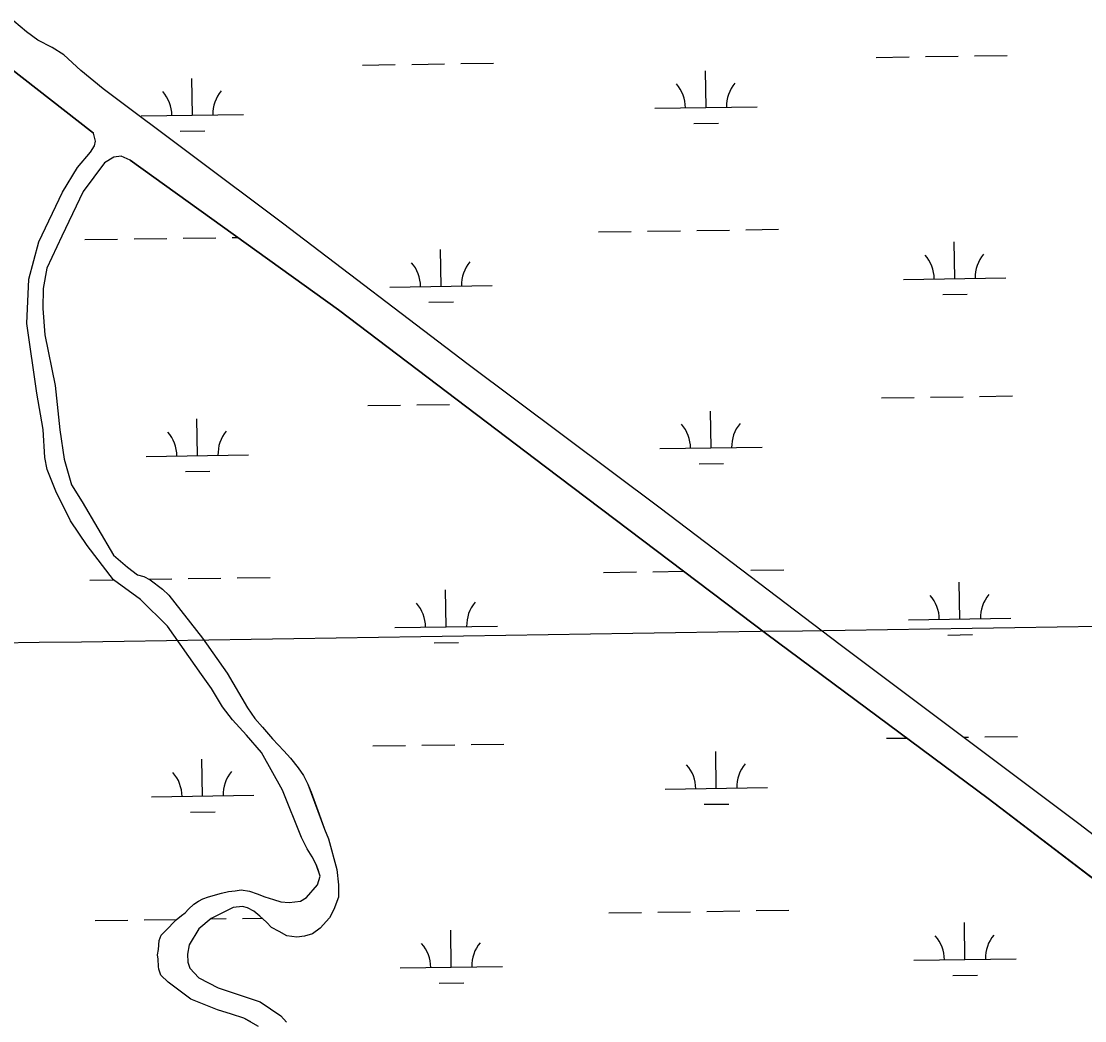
# Model space of a CAD drawing. Extents: x 3807117 to 3845308, y 337856 to 363736.
# Drawn here: x 3835998 to 3837037, y 349340 to 350317 of the extents above; entities that cross this region are included whole.
import ezdxf

# ---------------------------------------------------------------- set-up
doc = ezdxf.new("R2010")
doc.units = 0
for name, color, linetype in [('V-GRID-MAJR', 7, 'Continuous'), ('V-TOPO-SHOR', 7, 'Continuous'), ('V-WETL-SWMP', 7, 'Continuous')]:
    doc.layers.add(name, color=color, linetype=linetype)

msp = doc.modelspace()

# ---------------------------------------------------------------- linework, layer by layer
at = {"layer": 'V-GRID-MAJR'}
msp.add_spline([(3811276.9, 349341.6), (3816580.9, 349419.1), (3821885, 349497.4), (3827189, 349576.5), (3832493, 349656.3), (3837797, 349737), (3843101, 349818.4)], degree=3, dxfattribs=at)
at = {"layer": 'V-TOPO-SHOR'}
msp.add_line((3836104.1, 350180.9), (3836095.4, 350184.7), dxfattribs=at)
for points in [[(3838078.7, 348750.5), (3838070.8, 348752.3), (3838063.5, 348756.2), (3838002.1, 348798.9), (3837824.7, 348929.1), (3837635, 349072.2), (3837411.5, 349241), (3837330.4, 349303.8), (3837236.3, 349374.8), (3837031, 349532.6), (3836797.6, 349707.4), (3836621.9, 349840.7), (3836434.2, 349981.2), (3836252.8, 350119.3), (3836077.6, 350250.5), (3836055.8, 350268.5), (3836039.3, 350283.7), (3836027.8, 350290.8), (3836013.7, 350298), (3836002.8, 350306.2), (3835990.3, 350316.6)], [(3835985.1, 350272), (3836068.2, 350207.1)], [(3836180.6, 349461), (3836185.3, 349462.4), (3836193.2, 349464.8), (3836200, 349466.2), (3836206.8, 349467.1), (3836212.5, 349468), (3836220.8, 349466.8), (3836228, 349464), (3836235.7, 349461.2), (3836244, 349458.4), (3836251.2, 349456.2), (3836259.5, 349455.5), (3836270.5, 349456.8), (3836276.3, 349460.3), (3836287, 349473), (3836289.7, 349481.2), (3836287.3, 349488.6), (3836285.9, 349492.8), (3836281.9, 349500.1), (3836276.9, 349508.1), (3836271.4, 349519.1), (3836252.8, 349565.3), (3836232.3, 349602.2), (3836217.6, 349619.2), (3836204, 349634), (3836194.4, 349646.7), (3836183.4, 349664.7), (3836173.8, 349678.4), (3836140.6, 349725.5), (3836114.2, 349751.6), (3836087.7, 349770.9), (3836061.9, 349804.3), (3836045.9, 349828.6), (3836031.5, 349857.5), (3836023.1, 349878.5), (3836020.8, 349890.5), (3836018.9, 349917.6), (3836013, 349953.1), (3836003.1, 350021.4), (3836005.2, 350064.5), (3836014.9, 350101.2), (3836037.9, 350149.5), (3836052.5, 350173.6), (3836065.3, 350188.8), (3836069.1, 350195), (3836070.3, 350199.6), (3836068.2, 350207.1)], [(3836095.4, 350184.7), (3836088.1, 350183.8), (3836079.1, 350178.3), (3836058.2, 350150.2), (3836037.4, 350106.5), (3836022.6, 350075.2), (3836019, 350055.5), (3836018.6, 350035.8), (3836020.6, 350010.3), (3836030.8, 349960.6), (3836035.5, 349917.4), (3836039.5, 349888.7), (3836046.7, 349863.6), (3836057.2, 349847.2), (3836087.7, 349795), (3836101.5, 349783.3), (3836111.2, 349775.8), (3836117.4, 349774), (3836123.5, 349770.8), (3836135.8, 349761.7), (3836141.9, 349755.8), (3836174.7, 349713.9), (3836198.8, 349679.6), (3836218.8, 349645.8), (3836225.8, 349635.3), (3836233.4, 349626.8), (3836243, 349615.6), (3836254.2, 349603.9), (3836260.8, 349596.5), (3836268.3, 349587), (3836273.4, 349579.6), (3836277.8, 349571.1), (3836280.8, 349563.3), (3836288.6, 349541.8), (3836294, 349527.1), (3836297.9, 349517.7), (3836306, 349487.8), (3836307.7, 349472.7), (3836307.5, 349460.8), (3836303, 349448.9), (3836298.7, 349440.7), (3836289.6, 349430.5), (3836282.2, 349425), (3836274.3, 349422.6), (3836267, 349421.7), (3836257.2, 349423), (3836249.5, 349427.3), (3836242.3, 349431.1), (3836237.2, 349436.4), (3836230.6, 349442.3), (3836225, 349447.1), (3836218.8, 349450.4), (3836213.7, 349451.6), (3836204.8, 349450.7), (3836183.2, 349439.8), (3836171, 349429.7), (3836161.8, 349414.3), (3836160.1, 349405), (3836160.4, 349397.2), (3836162.3, 349391.4), (3836171, 349381.9), (3836190, 349372.1), (3836231.2, 349358.4), (3836251.2, 349344.9), (3836256.7, 349338.6)], [(3836104.1, 350180.9), (3836307.6, 350034.8), (3836509.8, 349881.3), (3836726, 349717.9), (3836942.3, 349557.2), (3837182.4, 349373.7), (3837439.8, 349180.3), (3837682.4, 348993.1), (3837914.4, 348825.6), (3838042.8, 348727)], [(3836221.9, 349338.9), (3836215.2, 349342.7), (3836202.9, 349346.6), (3836189.4, 349350.6), (3836163.2, 349361.1), (3836141.2, 349377.7), (3836134.1, 349384.6), (3836132.2, 349390.4), (3836131.7, 349393), (3836131.4, 349400.3), (3836130.9, 349404.4), (3836131.6, 349409.6), (3836132.3, 349418.4), (3836134.5, 349423.6), (3836137.2, 349426.6), (3836141.4, 349430.7), (3836146.2, 349435.8), (3836148.9, 349438.8), (3836154.2, 349442.9), (3836157.9, 349445.4), (3836161.1, 349449), (3836166.4, 349454), (3836170.7, 349457), (3836174.9, 349459), (3836180.6, 349461)]]:
    msp.add_lwpolyline(points, dxfattribs=at)
at = {"layer": 'V-WETL-SWMP'}
for p, q in [((3836331.2, 350273.8), (3836363.1, 350274.2)), ((3836379.1, 350274.5), (3836411.1, 350275)), ((3836427.1, 350275.2), (3836459.1, 350275.7)), ((3836833, 350281.3), (3836865, 350281.8)), ((3836881, 350282), (3836913, 350282.5)), ((3836929, 350282.7), (3836961, 350283.2)), ((3836068.2, 350207.1), (3835985.1, 350272)), ((3836666.7, 350232.3), (3836666.1, 350268.3)), ((3836164.8, 350224.8), (3836164.3, 350260.8)), ((3836616.7, 350231.6), (3836716.6, 350233.1)), ((3836114.8, 350224.1), (3836214.8, 350225.6)), ((3836654.9, 350216.7), (3836678.9, 350217.1)), ((3836070.3, 350199.6), (3836068.2, 350207.1)), ((3836153, 350209.2), (3836177, 350209.6)), ((3836065.3, 350188.8), (3836069.1, 350195)), ((3836069.1, 350195), (3836070.3, 350199.6)), ((3836052.5, 350173.6), (3836065.3, 350188.8)), ((3836088.1, 350183.8), (3836079.1, 350178.3)), ((3836095.4, 350184.7), (3836088.1, 350183.8)), ((3836104.1, 350180.9), (3836095.4, 350184.7)), ((3836307.6, 350034.8), (3836104.1, 350180.9)), ((3836037.9, 350149.5), (3836052.5, 350173.6)), ((3836079.1, 350178.3), (3836058.2, 350150.2)), ((3836014.9, 350101.2), (3836037.9, 350149.5)), ((3836058.2, 350150.2), (3836037.4, 350106.5)), ((3836561.6, 350110.7), (3836593.6, 350111.2)), ((3836609.6, 350111.4), (3836641.6, 350111.9)), ((3836657.6, 350112.1), (3836689.6, 350112.6)), ((3836705.6, 350112.8), (3836737.6, 350113.3)), ((3836005.2, 350064.5), (3836014.9, 350101.2)), ((3836037.4, 350106.5), (3836022.6, 350075.2)), ((3836059.8, 350103.2), (3836091.8, 350103.6)), ((3836107.8, 350103.9), (3836139.8, 350104.4)), ((3836155.8, 350104.6), (3836187.8, 350105.1)), ((3836203.8, 350105.3), (3836209.2, 350105.4)), ((3836909.7, 350065.2), (3836909.1, 350101.2)), ((3836407.8, 350057.6), (3836407.3, 350093.6)), ((3836022.6, 350075.2), (3836019, 350055.5)), ((3836003.1, 350021.4), (3836005.2, 350064.5)), ((3836357.8, 350056.9), (3836457.8, 350058.4)), ((3836859.7, 350064.4), (3836959.7, 350065.9)), ((3836019, 350055.5), (3836018.6, 350035.8)), ((3836897.9, 350049.5), (3836921.9, 350049.9)), ((3836018.6, 350035.8), (3836020.6, 350010.3)), ((3836396, 350042), (3836420, 350042.4)), ((3836509.8, 349881.3), (3836307.6, 350034.8)), ((3836013, 349953.1), (3836003.1, 350021.4)), ((3836020.6, 350010.3), (3836030.8, 349960.6)), ((3836018.9, 349917.6), (3836013, 349953.1)), ((3836030.8, 349960.6), (3836035.5, 349917.4)), ((3836336.1, 349941.1), (3836368.1, 349941.6)), ((3836384.1, 349941.8), (3836416.1, 349942.3)), ((3836838, 349948.6), (3836870, 349949.1)), ((3836886, 349949.4), (3836918, 349949.8)), ((3836934, 349950.1), (3836966, 349950.6)), ((3836671.6, 349899.7), (3836671.1, 349935.7)), ((3836169.8, 349892.2), (3836169.2, 349928.2)), ((3836020.8, 349890.5), (3836018.9, 349917.6)), ((3836035.5, 349917.4), (3836039.5, 349888.7)), ((3836621.6, 349899), (3836721.6, 349900.5)), ((3836023.1, 349878.5), (3836020.8, 349890.5)), ((3836119.8, 349891.4), (3836219.8, 349892.9)), ((3836039.5, 349888.7), (3836046.7, 349863.6)), ((3836726, 349717.9), (3836509.8, 349881.3)), ((3836659.9, 349884.1), (3836683.9, 349884.5)), ((3836031.5, 349857.5), (3836023.1, 349878.5)), ((3836158, 349876.6), (3836182, 349876.9)), ((3836046.7, 349863.6), (3836057.2, 349847.2)), ((3836045.9, 349828.6), (3836031.5, 349857.5)), ((3836057.2, 349847.2), (3836087.7, 349795)), ((3836061.9, 349804.3), (3836045.9, 349828.6)), ((3836087.7, 349770.9), (3836061.9, 349804.3)), ((3836087.7, 349795), (3836101.5, 349783.3)), ((3836101.5, 349783.3), (3836111.2, 349775.8)), ((3836111.2, 349775.8), (3836117.4, 349774)), ((3836566.6, 349778.1), (3836598.6, 349778.5)), ((3836614.6, 349778.8), (3836644.9, 349779.2)), ((3836710.6, 349780.2), (3836742.6, 349780.7)), ((3836064.8, 349770.5), (3836087.7, 349770.9)), ((3836114.2, 349751.6), (3836087.7, 349770.9)), ((3836117.4, 349774), (3836123.5, 349770.8)), ((3836122.4, 349771.4), (3836144.7, 349771.7)), ((3836123.5, 349770.8), (3836135.8, 349761.7)), ((3836160.7, 349772), (3836192.7, 349772.4)), ((3836208.7, 349772.7), (3836240.7, 349773.2)), ((3836914.6, 349732.5), (3836914.1, 349768.5)), ((3836135.8, 349761.7), (3836141.9, 349755.8)), ((3836141.9, 349755.8), (3836174.7, 349713.9)), ((3836412.8, 349725), (3836412.3, 349761)), ((3836140.6, 349725.5), (3836114.2, 349751.6)), ((3836173.8, 349678.4), (3836140.6, 349725.5)), ((3836362.8, 349724.2), (3836462.8, 349725.7)), ((3836864.6, 349731.8), (3836964.6, 349733.3)), ((3836174.7, 349713.9), (3836198.8, 349679.6)), ((3836942.3, 349557.2), (3836726, 349717.9)), ((3836902.9, 349716.9), (3836926.9, 349717.3)), ((3836401, 349709.4), (3836425, 349709.7)), ((3836183.4, 349664.7), (3836173.8, 349678.4)), ((3836198.8, 349679.6), (3836218.8, 349645.8)), ((3836194.4, 349646.7), (3836183.4, 349664.7)), ((3836204, 349634), (3836194.4, 349646.7)), ((3836218.8, 349645.8), (3836225.8, 349635.3)), ((3836217.6, 349619.2), (3836204, 349634)), ((3836225.8, 349635.3), (3836233.4, 349626.8)), ((3836233.4, 349626.8), (3836243, 349615.6)), ((3836232.3, 349602.2), (3836217.6, 349619.2)), ((3836243, 349615.6), (3836254.2, 349603.9)), ((3836389.1, 349609.2), (3836421.1, 349609.7)), ((3836437.1, 349609.9), (3836469.1, 349610.4)), ((3836843, 349616), (3836862.8, 349616.3)), ((3836918.2, 349617.1), (3836923, 349617.2)), ((3836939, 349617.4), (3836971, 349617.9)), ((3836252.8, 349565.3), (3836232.3, 349602.2)), ((3836254.2, 349603.9), (3836260.8, 349596.5)), ((3836341.1, 349608.5), (3836373.1, 349609)), ((3836676.6, 349567.1), (3836676.1, 349603.1)), ((3836174.8, 349559.6), (3836174.2, 349595.5)), ((3836260.8, 349596.5), (3836268.3, 349587)), ((3836268.3, 349587), (3836273.4, 349579.6)), ((3836273.4, 349579.6), (3836277.8, 349571.1)), ((3836277.8, 349571.1), (3836294, 349527.1)), ((3836626.6, 349566.3), (3836726.6, 349567.8)), ((3836124.8, 349558.8), (3836224.8, 349560.3)), ((3836271.4, 349519.1), (3836252.8, 349565.3)), ((3837182.4, 349373.7), (3836942.3, 349557.2)), ((3836664.9, 349551.5), (3836688.9, 349551.8)), ((3836163, 349543.9), (3836187, 349544.3)), ((3836294, 349527.1), (3836297.9, 349517.7)), ((3836276.9, 349508.1), (3836271.4, 349519.1)), ((3836297.9, 349517.7), (3836306, 349487.8)), ((3836281.9, 349500.1), (3836276.9, 349508.1)), ((3836285.9, 349492.8), (3836281.9, 349500.1)), ((3836289.7, 349481.2), (3836285.9, 349492.8)), ((3836306, 349487.8), (3836307.7, 349472.7)), ((3836287, 349473), (3836289.7, 349481.2)), ((3836180.6, 349461), (3836193.2, 349464.8)), ((3836193.2, 349464.8), (3836200, 349466.2)), ((3836200, 349466.2), (3836206.8, 349467.1)), ((3836206.8, 349467.1), (3836212.5, 349468)), ((3836212.5, 349468), (3836220.8, 349466.8)), ((3836220.8, 349466.8), (3836228, 349464)), ((3836228, 349464), (3836235.7, 349461.2)), ((3836276.3, 349460.3), (3836287, 349473)), ((3836307.7, 349472.7), (3836307.5, 349460.8)), ((3836161.1, 349449), (3836166.4, 349454)), ((3836166.4, 349454), (3836170.7, 349457)), ((3836170.7, 349457), (3836174.9, 349459)), ((3836174.9, 349459), (3836180.6, 349461)), ((3836235.7, 349461.2), (3836244, 349458.4)), ((3836244, 349458.4), (3836251.2, 349456.2)), ((3836251.2, 349456.2), (3836259.5, 349455.5)), ((3836259.5, 349455.5), (3836270.5, 349456.8)), ((3836270.5, 349456.8), (3836276.3, 349460.3)), ((3836307.5, 349460.8), (3836303, 349448.9)), ((3836148.9, 349438.8), (3836154.2, 349442.9)), ((3836154.2, 349442.9), (3836157.9, 349445.4)), ((3836157.9, 349445.4), (3836161.1, 349449)), ((3836204.8, 349450.7), (3836183.2, 349439.8)), ((3836213.7, 349451.6), (3836204.8, 349450.7)), ((3836218.8, 349450.4), (3836213.7, 349451.6)), ((3836225, 349447.1), (3836218.8, 349450.4)), ((3836230.6, 349442.3), (3836225, 349447.1)), ((3836303, 349448.9), (3836298.7, 349440.7)), ((3836571.6, 349445.4), (3836603.6, 349445.9)), ((3836619.6, 349446.1), (3836651.6, 349446.6)), ((3836667.6, 349446.9), (3836699.6, 349447.3)), ((3836715.6, 349447.6), (3836747.6, 349448.1)), ((3836069.7, 349437.9), (3836101.7, 349438.4)), ((3836117.7, 349438.6), (3836149.2, 349439.1)), ((3836141.4, 349430.7), (3836146.2, 349435.8)), ((3836146.2, 349435.8), (3836148.9, 349438.8)), ((3836183.2, 349439.8), (3836171, 349429.7)), ((3836183, 349439.6), (3836197.7, 349439.8)), ((3836213.7, 349440.1), (3836232.8, 349440.3)), ((3836237.2, 349436.4), (3836230.6, 349442.3)), ((3836242.3, 349431.1), (3836237.2, 349436.4)), ((3836298.7, 349440.7), (3836289.6, 349430.5)), ((3836919.6, 349399.9), (3836919.1, 349435.9)), ((3836132.3, 349418.4), (3836134.5, 349423.6)), ((3836134.5, 349423.6), (3836137.2, 349426.6)), ((3836137.2, 349426.6), (3836141.4, 349430.7)), ((3836171, 349429.7), (3836161.8, 349414.3)), ((3836249.5, 349427.3), (3836242.3, 349431.1)), ((3836257.2, 349423), (3836249.5, 349427.3)), ((3836267, 349421.7), (3836257.2, 349423)), ((3836274.3, 349422.6), (3836267, 349421.7)), ((3836282.2, 349425), (3836274.3, 349422.6)), ((3836289.6, 349430.5), (3836282.2, 349425)), ((3836417.8, 349392.4), (3836417.2, 349428.4)), ((3836131.6, 349409.6), (3836132.3, 349418.4)), ((3836161.8, 349414.3), (3836160.1, 349405)), ((3836130.9, 349404.4), (3836131.6, 349409.6)), ((3836131.4, 349400.3), (3836130.9, 349404.4)), ((3836160.1, 349405), (3836160.4, 349397.2)), ((3836131.7, 349393), (3836131.4, 349400.3)), ((3836132.2, 349390.4), (3836131.7, 349393)), ((3836160.4, 349397.2), (3836162.3, 349391.4)), ((3836162.3, 349391.4), (3836171, 349381.9)), ((3836367.8, 349391.6), (3836467.8, 349393.1)), ((3836869.6, 349399.1), (3836969.6, 349400.6)), ((3836134.1, 349384.6), (3836132.2, 349390.4)), ((3836141.2, 349377.7), (3836134.1, 349384.6)), ((3836171, 349381.9), (3836190, 349372.1)), ((3836907.9, 349384.3), (3836931.9, 349384.6)), ((3836163.2, 349361.1), (3836141.2, 349377.7)), ((3836190, 349372.1), (3836231.2, 349358.4)), ((3836406, 349376.8), (3836430, 349377.1)), ((3836189.4, 349350.6), (3836163.2, 349361.1)), ((3836202.9, 349346.6), (3836189.4, 349350.6)), ((3836231.2, 349358.4), (3836251.2, 349344.9)), ((3836215.2, 349342.7), (3836202.9, 349346.6)), ((3836229.6, 349334.5), (3836215.2, 349342.7)), ((3836251.2, 349344.9), (3836256.7, 349338.6))]:
    msp.add_line(p, q, dxfattribs=at)
for points in [[(3836077.6, 350250.5), (3836055.8, 350268.5), (3836039.3, 350283.7), (3836027.8, 350290.8), (3836013.7, 350298), (3836002.8, 350306.2), (3835990.3, 350316.6)], [(3838078.7, 348750.5), (3838070.8, 348752.3), (3838063.5, 348756.2), (3838002.1, 348798.9), (3837824.7, 348929.1), (3837635, 349072.2), (3837411.5, 349241), (3837330.4, 349303.8), (3837236.3, 349374.8), (3837031, 349532.6), (3836797.6, 349707.4), (3836621.9, 349840.7), (3836434.2, 349981.2), (3836252.8, 350119.3), (3836077.6, 350250.5)]]:
    msp.add_lwpolyline(points, dxfattribs=at)
for centre, start, end in [((3836611.4, 350232), 0.0865, 41.6302), ((3836721.9, 350233.6), 140.0865, 181.6302), ((3836109.6, 350224.5), 0.0865, 41.6302), ((3836220, 350226.1), 140.0865, 181.6302), ((3836854.4, 350064.8), 0.0865, 41.6302), ((3836964.9, 350066.5), 140.0865, 181.6302), ((3836352.6, 350057.3), 0.0865, 41.6302), ((3836463, 350058.9), 140.0865, 181.6302), ((3836616.4, 349899.4), 0.0865, 41.6302), ((3836726.9, 349901), 140.0865, 181.6302), ((3836114.5, 349891.8), 0.0865, 41.6302), ((3836225, 349893.5), 140.0865, 181.6302), ((3836859.4, 349732.2), 0.0865, 41.6302), ((3836969.9, 349733.8), 140.0865, 181.6302), ((3836357.5, 349724.6), 0.0865, 41.6302), ((3836468, 349726.3), 140.0865, 181.6302), ((3836621.4, 349566.7), 0.0865, 41.6302), ((3836731.9, 349568.4), 140.0865, 181.6302), ((3836119.5, 349559.2), 0.0865, 41.6302), ((3836230, 349560.9), 140.0865, 181.6302), ((3836864.4, 349399.5), 0.0865, 41.6302), ((3836974.9, 349401.2), 140.0865, 181.6302), ((3836362.5, 349392), 0.0865, 41.6302), ((3836473, 349393.7), 140.0865, 181.6302)]:
    msp.add_arc(centre, 35.2, start, end, dxfattribs=at)

doc.saveas('drawing.dxf')
